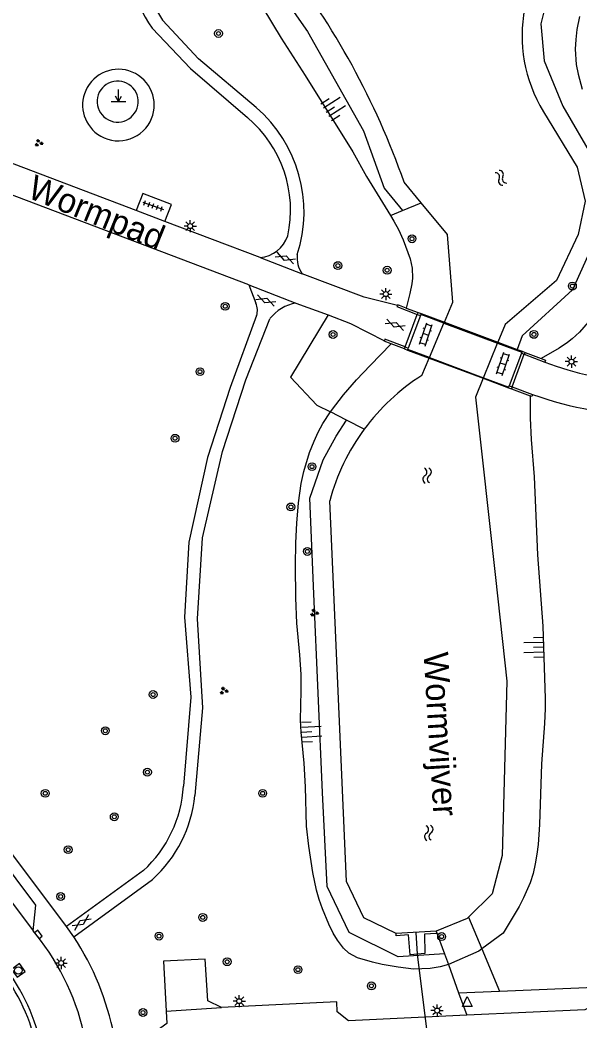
# Model space of a CAD drawing. Extents: x 131000 to 133013, y 393000 to 396501.
# Drawn here: x 131456.8 to 131513.8, y 395059.9 to 395161.8 of the extents above; entities that cross this region are included whole.
import ezdxf

# ---------------------------------------------------------------- set-up
doc = ezdxf.new("R2010")
doc.units = 0
for name, color, linetype in [('gg-anno-naam water', 7, 'Continuous'), ('gg-anno-openbare ruimte label', 7, 'Continuous'), ('gg-knt-BGT kruinlijn', 7, 'Continuous'), ('gg-knt-bovenkant onderkant talud', 7, 'Continuous'), ('gg-knt-verharding', 7, 'Continuous'), ('gg-knt-verharding nz', 7, 'Continuous'), ('gg-kntw-beschoeiing', 7, 'Continuous'), ('gg-kwrk-duiker nz buis', 7, 'Continuous'), ('gg-kwrk-kunstwerk', 7, 'Continuous'), ('gg-kwrk-kunstwerk niveau 01', 7, 'Continuous'), ('gg-kwrk-uitstroombak niveau min 01', 7, 'Continuous'), ('gt-grn-groengrens', 7, 'Continuous'), ('gt-symb-boom', 7, 'Continuous'), ('gt-symb-gesloten verharding', 7, 'Continuous'), ('gt-symb-groenvak', 7, 'Continuous'), ('gt-symb-klinker verharding', 7, 'Continuous'), ('gt-symb-kolk', 7, 'Continuous'), ('gt-symb-lichtmast', 7, 'Continuous'), ('gt-symb-markant object', 7, 'Continuous'), ('gt-symb-rioolschacht', 7, 'Continuous'), ('gt-symb-talud symbool', 7, 'Continuous'), ('gt-symb-tegel verharding', 7, 'Continuous'), ('gt-symb-waterafsluiter', 7, 'Continuous'), ('gt-symb-watersymbool', 7, 'Continuous')]:
    doc.layers.add(name, color=color, linetype=linetype)

# ---------------------------------------------------------------- blocks, each defined once
blk = doc.blocks.new('gt0-LMAST')
at = {"layer": 'gt-symb-lichtmast'}
for p, q in [((-0.18, 0.17), (-0.45, 0.44)), ((-0.01, 0.25), (-0.01, 0.62)), ((0.17, 0.17), (0.44, 0.44)), ((-0.26, 0), (-0.63, 0)), ((-0.18, -0.18), (-0.45, -0.45)), ((-0.01, -0.25), (-0.01, -0.63)), ((0.44, -0.45), (0.17, -0.18)), ((0.24, 0), (0.62, 0))]:
    blk.add_line(p, q, dxfattribs=at)
blk.add_circle((-0.01, 0), 0.25, dxfattribs=at)
blk = doc.blocks.new('gt0-WA')
at = {"layer": 'gt-symb-watersymbool'}
for centre, start, end in [((-0.32, 0.02), 28.0725, 151.9275), ((0.43, 0.42), 208.0725, 331.9275), ((-0.32, -0.43), 28.0725, 151.9275), ((0.43, -0.03), 208.0725, 331.9275)]:
    blk.add_arc(centre, 0.425, start, end, dxfattribs=at)
blk = doc.blocks.new('gt0-BOOM')
at = {"layer": 'gt-symb-boom'}
for radius in [0.4, 0.2]:
    blk.add_circle((0, 0), radius, dxfattribs=at)
blk = doc.blocks.new('gt0-GRVAK')
at = {"layer": 'gt-symb-groenvak'}
for p, q in [((-0.11, 0.19), (-0.23, 0.24)), ((-0.18, 0.15), (0.09, 0.15)), ((-0.09, 0.21), (-0.16, 0.32)), ((-0.05, 0.21), (-0.05, 0.39)), ((0, 0.21), (0.06, 0.32)), ((0.02, 0.19), (0.13, 0.24)), ((0.26, -0.05), (0.2, 0.06)), ((0.31, -0.05), (0.31, 0.13)), ((0.35, -0.05), (0.41, 0.06)), ((-0.24, -0.23), (-0.36, -0.18)), ((-0.32, -0.26), (-0.05, -0.26)), ((-0.23, -0.21), (-0.29, -0.09)), ((-0.18, -0.2), (-0.18, -0.02)), ((-0.14, -0.21), (-0.07, -0.09)), ((-0.12, -0.23), (0, -0.18)), ((0.24, -0.07), (0.12, -0.02)), ((0.17, -0.11), (0.44, -0.11)), ((0.37, -0.07), (0.49, -0.02))]:
    blk.add_line(p, q, dxfattribs=at)
blk = doc.blocks.new('gt0-MARKOB')
at = {"layer": 'gt-symb-markant object'}
for p, q in [((0, 0), (0, 1.2)), ((-0.75, 0), (0.75, 0)), ((0, 0), (-0.3, 0.52)), ((0, 0), (0.3, 0.52))]:
    blk.add_line(p, q, dxfattribs=at)
blk = doc.blocks.new('gt0-TEG1')
at = {"layer": 'gt-symb-tegel verharding'}
for p, q in [((-1.12, 0), (1.12, 0)), ((-0.9, -0.25), (-0.9, 0.25)), ((-0.45, -0.25), (-0.45, 0.25)), ((0, -0.25), (0, 0.25)), ((0.45, -0.25), (0.45, 0.25)), ((0.9, -0.25), (0.9, 0.25))]:
    blk.add_line(p, q, dxfattribs=at)
blk = doc.blocks.new('gt0-TALUD_1')
at = {"layer": 'gt-symb-talud symbool'}
for p, q in [((-1, -1), (-1, 0)), ((-0.5, -2), (-0.5, 0)), ((0, -1), (0, 0)), ((0.5, -2), (0.5, 0)), ((1, -1), (1, 0))]:
    blk.add_line(p, q, dxfattribs=at)
blk = doc.blocks.new('gt0-GESVH1')
at = {"layer": 'gt-symb-gesloten verharding'}
for p, q in [((-0.99, -0.26), (0.01, 0.24)), ((0.01, -0.26), (-0.99, 0.24)), ((0.01, 0.24), (1.01, -0.26)), ((1.01, 0.24), (0.01, -0.26))]:
    blk.add_line(p, q, dxfattribs=at)
blk = doc.blocks.new('gt0-KL1')
at = {"layer": 'gt-symb-klinker verharding'}
for p, q in [((-1.15, 0.3), (1.15, 0.3)), ((-1, -0.3), (-1, 0.3)), ((-0.5, 0.3), (-0.5, 0.45)), ((0, -0.3), (0, 0.3)), ((0.5, 0.3), (0.5, 0.45)), ((1, -0.3), (1, 0.3)), ((-1.15, -0.3), (1.15, -0.3)), ((-0.5, -0.45), (-0.5, -0.3)), ((0.5, -0.45), (0.5, -0.3))]:
    blk.add_line(p, q, dxfattribs=at)
blk = doc.blocks.new('gt0-RS')
at = {"layer": 'gt-symb-rioolschacht'}
blk.add_lwpolyline([(-0.5, -0.5), (0.5, -0.5), (0.5, 0.5), (-0.5, 0.5)], close=True, dxfattribs=at)
blk.add_circle((0, 0), 0.375, dxfattribs=at)
blk = doc.blocks.new('gt0-KOLK')
at = {"layer": 'gt-symb-kolk'}
blk.add_lwpolyline([(0, 0), (0.37, 0), (0.37, 0.4), (-0.38, 0.4), (-0.38, 0), (0, 0)], dxfattribs=at)
blk = doc.blocks.new('gt0-WAFSL')
at = {"layer": 'gt-symb-waterafsluiter'}
for p, q in [((-0.5, -0.33), (0, 0.67)), ((0, 0.67), (0.5, -0.33)), ((0.5, -0.33), (-0.5, -0.33))]:
    blk.add_line(p, q, dxfattribs=at)

msp = doc.modelspace()

# ---------------------------------------------------------------- linework, layer by layer
at = {"layer": 'gg-knt-BGT kruinlijn'}
for points in [[(131481.5, 395163.04), (131483.38, 395159.94), (131485.8, 395156.15), (131490.65, 395148.39), (131492.05, 395145.89), (131494.48, 395141.92)], [(131513.7, 395162.17), (131513.45, 395160.83), (131513.33, 395159.83), (131513.28, 395158.83), (131513.39, 395157.28), (131513.56, 395156.29), (131513.98, 395154.76)], [(131494.48, 395141.92), (131494.83, 395141.34), (131495.32, 395140.48), (131495.79, 395139.43), (131496.49, 395137.51), (131496.71, 395136.54), (131496.72, 395135.54), (131496.65, 395134.96), (131496.47, 395133.97), (131496.1, 395132.49)], [(131515.04, 395131.55), (131513.71, 395130.05), (131512.98, 395129.37), (131512.48, 395128.98), (131511.65, 395128.42), (131509.8, 395127.37)], [(131488.39, 395121.92), (131488.48, 395122.06), (131489.71, 395123.66), (131491.02, 395125.18), (131492.42, 395126.66), (131494.57, 395128.84)], [(131508.69, 395123.56), (131508.68, 395121.3), (131508.8, 395119.11), (131509.11, 395115.31), (131509.45, 395107.39), (131509.97, 395100.11), (131510.21, 395092.75), (131510.21, 395091.75), (131510.14, 395090.21), (131509.85, 395086.1), (131509.65, 395079.93), (131509.52, 395077.91), (131509.39, 395076.91), (131509.22, 395075.92), (131508.99, 395074.95), (131508.69, 395074.01), (131508.02, 395072.47), (131507.56, 395071.58), (131505.96, 395068.89), (131503.78, 395067.28)], [(131500.38, 395065.68), (131499.54, 395065.44), (131498.54, 395065.28), (131496.82, 395065.22), (131495.26, 395065.42), (131493.63, 395065.68), (131492.67, 395065.91), (131491.15, 395066.38), (131490.26, 395066.83), (131489.7, 395067.34), (131489.1, 395068.16), (131488.67, 395068.89), (131488.22, 395069.79), (131487.57, 395071.35), (131487.23, 395072.3), (131486.95, 395073.26), (131486.59, 395075.04), (131486.17, 395077.74), (131485.95, 395079.77), (131485.86, 395083.77), (131485.71, 395086.18), (131485.4, 395089.32), (131485.34, 395090.55), (131485.41, 395093.55), (131485.39, 395095.21), (131485.26, 395097.21), (131484.98, 395100.42), (131484.86, 395103), (131484.82, 395106.3), (131484.85, 395108.59), (131484.97, 395110.59), (131485.15, 395112.67), (131485.42, 395114.65), (131485.69, 395115.87), (131486.27, 395117.78), (131486.73, 395118.94), (131487.15, 395119.85), (131487.62, 395120.73), (131488.39, 395121.92)], [(131503.78, 395067.28), (131503.46, 395067.05), (131500.38, 395065.68)]]:
    msp.add_lwpolyline(points, dxfattribs=at)
at = {"layer": 'gg-knt-bovenkant onderkant talud'}
for centre, radius, start, end in [((131466.82, 395153.15), 3.64, 332.0819, 150.6646), ((131466.74, 395153.5), 2.09, 41.576, 160.425), ((131466.82, 395153.15), 3.64, 150.6761, 234.4531), ((131466.74, 395153.5), 2.09, 160.4595, 280.7122), ((131466.74, 395153.5), 2.09, 280.6861, 41.5755), ((131466.82, 395153.15), 3.64, 234.4303, 332.0807)]:
    msp.add_arc(centre, radius, start, end, dxfattribs=at)
at = {"layer": 'gg-knt-verharding'}
for p, q in [((131468.62, 395142.43), (131449.04, 395149.83)), ((131480.09, 395134.86), (131447.72, 395147.14)), ((131471.55, 395141.3), (131468.62, 395142.43)), ((131481.24, 395137.62), (131471.55, 395141.3)), ((131480.09, 395134.86), (131480.81, 395132.99)), ((131484.87, 395133), (131488.14, 395131.79)), ((131469.36, 395075.24), (131461.55, 395069.54)), ((131462.27, 395068.5), (131470.3, 395074.35)), ((131462.27, 395068.5), (131461.55, 395069.54)), ((131458.42, 395068.76), (131458.14, 395069.12))]:
    msp.add_line(p, q, dxfattribs=at)
for points in [[(131480.83, 395152.9), (131474.96, 395157.86), (131471.32, 395161.8)], [(131470.25, 395160.99), (131474.15, 395156.88), (131479.94, 395151.88)], [(131471.55, 395141.3), (131472.21, 395143.04), (131469.3, 395144.15), (131468.62, 395142.43)], [(131495.2, 395132.74), (131491.81, 395133.6), (131485.51, 395135.99)], [(131480.88, 395131.73), (131478.17, 395124.42), (131475.89, 395117.27), (131473.99, 395108.68), (131473.54, 395101.02), (131474.18, 395092.9), (131473.44, 395083.83)], [(131488.14, 395131.79), (131490.42, 395130.93), (131493.87, 395129.17)], [(131474.61, 395082.89), (131475.41, 395091.82), (131474.87, 395100.86), (131475.36, 395109.12), (131477.42, 395117.91), (131479.77, 395125.17), (131482.23, 395131.41)], [(131461.55, 395069.54), (131443.15, 395094.03), (131442.84, 395093.8), (131430.89, 395109.71)], [(131458.14, 395069.12), (131458.43, 395071.72), (131444.08, 395090.89), (131441.61, 395091.23)], [(131477.3, 395061.31), (131475.91, 395061.99), (131475.65, 395066.23), (131471.39, 395066.03), (131471.68, 395060.94)], [(131516.04, 395063.42), (131516.03, 395061.99), (131514.27, 395061.09), (131502.24, 395060.53)], [(131502.24, 395060.53), (131490.21, 395059.96), (131489.08, 395060.86), (131489.04, 395061.9), (131477.3, 395061.31)], [(131471.68, 395060.94), (131471.76, 395059.67), (131470.27, 395058.63), (131466.37, 395058.46)]]:
    msp.add_lwpolyline(points, dxfattribs=at)
for centre, radius, start, end in [((131481.21, 395168.8), 13.46, 171.3842, 215.4806), ((131481.73, 395169), 12.66, 171.686, 214.657), ((131471.71, 395142.28), 13.99, 341.9935, 49.3169), ((131472.03, 395142.46), 12.3, 347.6365, 49.9875), ((131480.87, 395140.99), 3.39, 276.3555, 339.9409), ((131487.79, 395137.6), 2.8, 172.7266, 215.3322), ((131479.18, 395132.26), 1.78, 342.387, 23.872), ((131485.63, 395128.73), 4.34, 100.1048, 141.8291), ((131522.69, 395160.56), 35.82, 249.5591, 281.1605), ((131521.98, 395160.92), 39.45, 250.6782, 268.7005), ((131460.79, 395084.58), 12.67, 312.5584, 356.5979), ((131461.26, 395084.27), 13.42, 312.3249, 354.0787), ((131439.25, 395053.23), 24.67, 10.9855, 39.0176), ((131438.96, 395053.12), 27.93, 11.0161, 33.4144), ((131439.36, 395053.2), 19.56, 341.9851, 36.7143), ((131439.37, 395053.2), 20.05, 341.9797, 36.7252)]:
    msp.add_arc(centre, radius, start, end, dxfattribs=at)
at = {"layer": 'gg-knt-verharding nz'}
for p, q in [((131481.24, 395137.62), (131485.51, 395135.99)), ((131480.09, 395134.86), (131484.87, 395133)), ((131441.61, 395091.23), (131458.14, 395069.12)), ((131471.68, 395060.94), (131477.3, 395061.31))]:
    msp.add_line(p, q, dxfattribs=at)
at = {"layer": 'gg-kntw-beschoeiing'}
for p, q in [((131497.61, 395143.19), (131495.87, 395145.3)), ((131498.45, 395127.46), (131499.93, 395130.96)), ((131499.93, 395130.96), (131499.97, 395131.05)), ((131503.96, 395125.4), (131505.39, 395128.92)), ((131505.39, 395128.92), (131505.42, 395129.01)), ((131497.68, 395125.64), (131498.42, 395127.4)), ((131498.42, 395127.4), (131498.45, 395127.46)), ((131503.93, 395125.34), (131503.96, 395125.4))]:
    msp.add_line(p, q, dxfattribs=at)
for points in [[(131510.04, 395152.47), (131513.47, 395146.82), (131514.3, 395143.38), (131513.56, 395139.96), (131511.37, 395135.28), (131506.16, 395130.83), (131505.42, 395129.01)], [(131499.97, 395131.05), (131500.84, 395133.09), (131500.28, 395139.96), (131497.61, 395143.19)], [(131503.93, 395125.34), (131503.15, 395123.43), (131505.17, 395105.08)], [(131495.06, 395068.83), (131491.77, 395070.43), (131490.02, 395074.12), (131488.31, 395112.88)], [(131505.17, 395105.08), (131506.33, 395094.52), (131505.86, 395076.79), (131504.83, 395072.88), (131502.43, 395070.51)], [(131502.43, 395070.51), (131502.29, 395070.37), (131499.15, 395069.09)]]:
    msp.add_lwpolyline(points, dxfattribs=at)
for centre, radius, start, end in [((131522.84, 395160.24), 14.97, 127.8453, 211.2466), ((131420.8, 395118.99), 79.55, 19.3161, 38.0874), ((131509.5, 395107.14), 21.95, 122.575, 143.6491), ((131509.49, 395107.14), 21.95, 143.6374, 164.8205)]:
    msp.add_arc(centre, radius, start, end, dxfattribs=at)
at = {"layer": 'gg-kwrk-duiker nz buis'}
msp.add_lwpolyline([(131499.09, 395048.96), (131498.96, 395051.18), (131498.33, 395058.02), (131497.24, 395066.74), (131497.1, 395068.96)], dxfattribs=at)
at = {"layer": 'gg-kwrk-kunstwerk'}
for p, q in [((131495.2, 395132.74), (131495.15, 395132.64)), ((131495.15, 395132.64), (131497.21, 395131.85)), ((131496.1, 395132.49), (131497.29, 395132.05)), ((131497.53, 395131.74), (131496.29, 395128.42)), ((131495.9, 395128.34), (131494.57, 395128.84)), ((131507.81, 395127.91), (131506.56, 395124.58)), ((131508.1, 395127.8), (131510.18, 395127)), ((131508.17, 395127.98), (131509.8, 395127.37)), ((131506.79, 395124.27), (131508.69, 395123.56)), ((131506.86, 395124.47), (131508.93, 395123.69))]:
    msp.add_line(p, q, dxfattribs=at)
for points in [[(131496.1, 395132.49), (131495.24, 395132.82), (131495.2, 395132.74)], [(131494.57, 395128.84), (131493.85, 395129.11), (131493.87, 395129.17)], [(131495.98, 395128.54), (131493.92, 395129.31), (131493.87, 395129.17)], [(131509.8, 395127.37), (131510.26, 395127.2), (131510.18, 395127)], [(131508.93, 395123.69), (131508.86, 395123.49), (131508.69, 395123.56)]]:
    msp.add_lwpolyline(points, dxfattribs=at)
at = {"layer": 'gg-kwrk-kunstwerk niveau 01'}
for p, q in [((131495.98, 395128.54), (131497.21, 395131.85)), ((131497.29, 395132.05), (131497.21, 395131.85)), ((131497.21, 395131.85), (131497.53, 395131.74)), ((131497.29, 395132.05), (131497.6, 395131.93)), ((131497.57, 395131.85), (131497.53, 395131.74)), ((131499.93, 395130.96), (131497.57, 395131.85)), ((131497.6, 395131.93), (131499.97, 395131.05)), ((131499.93, 395130.96), (131505.39, 395128.92)), ((131499.97, 395131.05), (131505.42, 395129.01)), ((131505.39, 395128.92), (131507.85, 395128)), ((131505.42, 395129.01), (131507.37, 395128.28)), ((131495.9, 395128.34), (131495.98, 395128.54)), ((131495.9, 395128.34), (131496.21, 395128.22)), ((131495.98, 395128.54), (131496.29, 395128.42)), ((131496.21, 395128.22), (131498.42, 395127.4)), ((131496.24, 395128.29), (131496.29, 395128.42)), ((131498.45, 395127.46), (131496.24, 395128.29)), ((131506.86, 395124.47), (131508.1, 395127.8)), ((131507.37, 395128.28), (131507.88, 395128.09)), ((131507.85, 395128), (131507.81, 395127.91)), ((131507.81, 395127.91), (131508.1, 395127.8)), ((131507.88, 395128.09), (131508.17, 395127.98)), ((131508.17, 395127.98), (131508.1, 395127.8)), ((131498.42, 395127.4), (131503.93, 395125.34)), ((131498.45, 395127.46), (131503.96, 395125.4)), ((131503.93, 395125.34), (131506.49, 395124.38)), ((131503.96, 395125.4), (131506.52, 395124.45)), ((131506.52, 395124.45), (131506.56, 395124.58)), ((131506.56, 395124.58), (131506.86, 395124.47)), ((131506.49, 395124.38), (131506.79, 395124.27)), ((131506.86, 395124.47), (131506.79, 395124.27))]:
    msp.add_line(p, q, dxfattribs=at)
at = {"layer": 'gg-kwrk-uitstroombak niveau min 01'}
msp.add_line((131499.15, 395069.09), (131495.06, 395068.83), dxfattribs=at)
msp.add_lwpolyline([(131499.15, 395069.09), (131499.18, 395068.85), (131497.94, 395068.76), (131497.99, 395066.8), (131496.5, 395066.68), (131496.32, 395068.69), (131495.07, 395068.62), (131495.06, 395068.83)], dxfattribs=at)
at = {"layer": 'gt-grn-groengrens'}
for p, q in [((131495.7, 395142.41), (131497.61, 395143.19)), ((131494.48, 395141.92), (131495.7, 395142.41)), ((131488.14, 395131.79), (131484.32, 395125.45)), ((131490.01, 395121.09), (131488.39, 395121.92)), ((131491.82, 395120.15), (131490.01, 395121.09)), ((131502.43, 395070.51), (131503.78, 395067.28)), ((131499.15, 395069.09), (131499.98, 395066.79)), ((131499.98, 395066.79), (131500.38, 395065.68)), ((131503.78, 395067.28), (131505.59, 395062.99)), ((131500.38, 395065.68), (131501.41, 395062.82)), ((131501.41, 395062.82), (131505.59, 395062.99)), ((131501.41, 395062.82), (131502.24, 395060.53)), ((131505.59, 395062.99), (131516.04, 395063.42))]:
    msp.add_line(p, q, dxfattribs=at)
for points in [[(131474.74, 395186.81), (131471.69, 395182.96), (131474.27, 395176.67), (131477.04, 395172.46), (131481.84, 395166.68), (131486.04, 395160.63), (131491.76, 395150.54), (131493.85, 395144.68), (131495.7, 395142.41)], [(131556.53, 395186.97), (131548.62, 395185.87), (131537.04, 395182.85), (131527.49, 395178.57), (131517.81, 395173.05), (131513.15, 395169.1), (131510.79, 395165.51), (131509.79, 395161.4), (131510.12, 395157.65), (131512.02, 395153.03), (131515.17, 395147.61), (131516.43, 395141.94), (131512.99, 395134.33), (131507.87, 395129.68), (131507.37, 395128.28)], [(131484.32, 395125.45), (131487.01, 395122.61), (131488.39, 395121.92)], [(131499.98, 395066.79), (131495.28, 395066.47), (131490.3, 395068.95), (131488.06, 395073.62), (131487.59, 395083.2), (131486.69, 395103.41), (131486.29, 395113.14), (131487.63, 395117.03), (131488.97, 395119.45), (131490.01, 395121.09)]]:
    msp.add_lwpolyline(points, dxfattribs=at)

# ---------------------------------------------------------------- block references
at = {"layer": 'gt-symb-boom'}
for p in [(131477, 395160.43), (131496.68, 395139.54), (131489.14, 395136.81), (131494.15, 395136.34), (131512.99, 395134.73), (131477.68, 395132.67), (131488.65, 395129.8), (131509.08, 395129.81), (131475.12, 395126.02), (131472.58, 395119.24), (131486.51, 395116.35), (131484.36, 395112.25), (131486.03, 395107.72), (131470.35, 395093.16), (131465.49, 395089.47), (131469.77, 395085.26), (131459.38, 395083.11), (131481.49, 395083.11), (131466.4, 395080.72), (131461.71, 395077.37), (131460.95, 395072.61), (131475.4, 395070.48), (131470.95, 395068.58), (131499.69, 395068.53), (131477.88, 395065.97), (131485.08, 395065.16), (131492.55, 395063.51), (131469.32, 395060.8)]:
    msp.add_blockref('gt0-BOOM', p, dxfattribs=at)
at = {"layer": 'gt-symb-gesloten verharding'}
for p, rotation in [((131483.79, 395137.59), -20.663302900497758), ((131481.81, 395133.27), -20.663302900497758), ((131494.96, 395130.8), -20.66330290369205), ((131463.07, 395069.97), 34.32560196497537)]:
    msp.add_blockref('gt0-GESVH1', p, dxfattribs=dict(at, rotation=rotation))
at = {"layer": 'gt-symb-groenvak'}
for p in [(131458.71, 395149.29), (131486.73, 395101.48), (131477.53, 395093.54)]:
    msp.add_blockref('gt0-GRVAK', p, dxfattribs=at)
at = {"layer": 'gt-symb-klinker verharding'}
for p, rotation in [((131498.09, 395129.81), 71.27513193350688), ((131505.94, 395126.8), 71.2751319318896)]:
    msp.add_blockref('gt0-KL1', p, dxfattribs=dict(at, rotation=rotation))
at = {"layer": 'gt-symb-kolk', "rotation": -51.9843395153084}
msp.add_blockref('gt0-KOLK', (131458.53, 395068.62), dxfattribs=at)
at = {"layer": 'gt-symb-lichtmast'}
for p in [(131474.13, 395140.83), (131494.02, 395133.91), (131512.9, 395127.04), (131461, 395065.84), (131479.12, 395061.96), (131499.24, 395061)]:
    msp.add_blockref('gt0-LMAST', p, dxfattribs=at)
at = {"layer": 'gt-symb-markant object'}
msp.add_blockref('gt0-MARKOB', (131466.84, 395153.52), dxfattribs=at)
at = {"layer": 'gt-symb-rioolschacht', "rotation": 125.85054811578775}
msp.add_blockref('gt0-RS', (131456.64, 395065.08), dxfattribs=at)
at = {"layer": 'gt-symb-talud symbool'}
for p, xscale, yscale, rotation in [((131487.96, 395152.4), 1.000522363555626, 1.000522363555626, 122.80060096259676), ((131510.05, 395098), 1.0004204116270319, 1.0004204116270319, -88.33888795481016), ((131485.49, 395089.3), 0.9997424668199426, 0.9997424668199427, 93.38328761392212)]:
    msp.add_blockref('gt0-TALUD_1', p, dxfattribs=dict(at, xscale=xscale, yscale=yscale, rotation=rotation))
at = {"layer": 'gt-symb-tegel verharding', "rotation": -19.21431186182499}
msp.add_blockref('gt0-TEG1', (131470.35, 395142.89), dxfattribs=at)
at = {"layer": 'gt-symb-waterafsluiter'}
msp.add_blockref('gt0-WAFSL', (131502.3, 395061.76), dxfattribs=at)
at = {"layer": 'gt-symb-watersymbool'}
for p, rotation in [((131505.7, 395145.79), -58.741514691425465), ((131498.21, 395115.39), 92.52190794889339), ((131498.38, 395079.02), 92.52190794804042)]:
    msp.add_blockref('gt0-WA', p, dxfattribs=dict(at, rotation=rotation))

# ---------------------------------------------------------------- texts
at = {"layer": 'gg-anno-naam water'}
msp.add_text('Wormvijver', height=2.5, rotation=273.4977, dxfattribs=at).set_placement((131497.85, 395097.4))
at = {"layer": 'gg-anno-openbare ruimte label'}
msp.add_text('Wormpad', height=2.5, rotation=337.9, dxfattribs=at).set_placement((131457.43, 395143.79))

doc.saveas('drawing.dxf')
